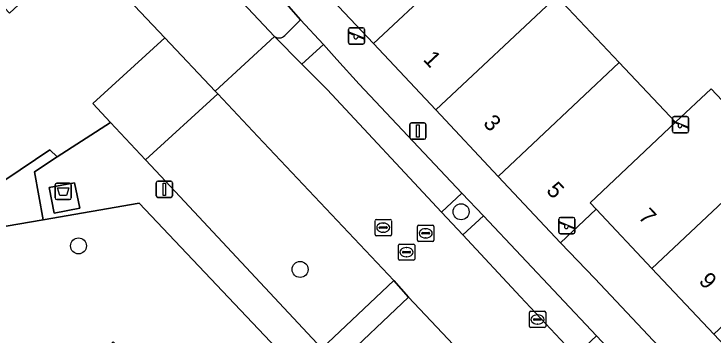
# Model space of a CAD drawing. Extents: x 162542 to 163147, y 380779 to 381521.
# Drawn here: x 162912.36 to 162955.24, y 381347.07 to 381366.74 of the extents above; entities that cross this region are included whole.
import ezdxf

# ---------------------------------------------------------------- set-up
doc = ezdxf.new("R2010")
doc.units = 0
for name, color, linetype in [('IMGEO_Afval_apart_plaats', 7, 'Continuous'), ('IMGEO_Boom', 7, 'Continuous'), ('IMGEO_Erf', 7, 'Continuous'), ('IMGEO_Groenvoorziening', 7, 'Continuous'), ('IMGEO_Kolk', 7, 'Continuous'), ('IMGEO_Lichtmast', 7, 'Continuous'), ('IMGEO_Muur', 7, 'Continuous'), ('IMGEO_Pand', 7, 'Continuous'), ('IMGEO_Pand_nummerreeks', 7, 'Continuous'), ('IMGEO_Parkeervlak_open', 7, 'Continuous'), ('IMGEO_Rijbaan_lokaal_open', 7, 'Continuous'), ('IMGEO_Rioolput', 7, 'Continuous'), ('IMGEO_Speelvoorziening', 7, 'Continuous'), ('IMGEO_Voetpad_gesloten', 7, 'Continuous'), ('IMGEO_Voetpad_open', 7, 'Continuous')]:
    doc.layers.add(name, color=color, linetype=linetype)

msp = doc.modelspace()

# ---------------------------------------------------------------- linework, layer by layer
at = {"layer": 'IMGEO_Afval_apart_plaats'}
for p, q in [((162914.88, 381355.467), (162914.88, 381356.267)), ((162914.88, 381356.267), (162914.88, 381355.467)), ((162914.98, 381356.367), (162915.77, 381356.367)), ((162915.77, 381356.367), (162914.98, 381356.367)), ((162915.87, 381356.267), (162915.87, 381355.467)), ((162915.87, 381355.467), (162915.87, 381356.267)), ((162915.77, 381355.367), (162914.98, 381355.367)), ((162914.98, 381355.367), (162915.77, 381355.367))]:
    msp.add_line(p, q, dxfattribs=at)
msp.add_lwpolyline([(162915.023, 381356.081), (162915.727, 381356.081), (162915.578, 381355.611), (162915.172, 381355.611), (162915.023, 381356.081)], dxfattribs=at)
for centre, start, end in [((162914.98, 381356.267), 90, 180), ((162914.98, 381356.267), 90, 180), ((162915.77, 381356.267), 0, 90), ((162915.77, 381356.267), 360, 90), ((162914.98, 381355.467), 180, 270), ((162914.98, 381355.467), 180, 270), ((162915.77, 381355.467), 270, 0), ((162915.77, 381355.467), 270, 0)]:
    msp.add_arc(centre, 0.1, start, end, dxfattribs=at)
at = {"layer": 'IMGEO_Boom'}
for centre in [(162939.783, 381354.624), (162916.318, 381352.529), (162929.907, 381351.09)]:
    msp.add_circle(centre, 0.489, dxfattribs=at)
at = {"layer": 'IMGEO_Erf'}
msp.add_lwpolyline([(162955.58, 381384.17), (162951.325, 381388.701), (162943.192, 381381.006), (162947.455, 381376.477), (162942.191, 381371.522), (162945.659, 381367.837), (162949.485, 381363.774), (162952.938, 381360.105), (162955.123, 381362.161), (162958.914, 381358.127)], dxfattribs=at)
for points in [[(162934.434, 381372.794), (162930.491, 381369.097), (162934.409, 381364.926), (162938.348, 381368.636)], [(162955.284, 381347.119), (162951.486, 381351.146), (162948.066, 381354.773), (162945.873, 381352.723), (162947.977, 381350.528), (162960.698, 381337.022), (162962.873, 381339.071), (162959.082, 381343.091)]]:
    msp.add_lwpolyline(points, close=True, dxfattribs=at)
at = {"layer": 'IMGEO_Groenvoorziening'}
for points in [[(162931.338, 381364.863), (162929.938, 381366.393), (162928.965, 381365.421)], [(162928.342, 381365.368), (162930.021, 381363.669), (162931.338, 381364.863)], [(162900.206, 381342.771), (162872.763, 381299.129), (162870.795, 381295.515), (162871.434, 381295.246), (162882.08, 381312.238), (162883.712, 381314.744), (162907.437, 381352.98), (162914.15, 381354.131), (162913.608, 381357.077), (162915.016, 381357.986), (162914.563, 381358.416), (162908.261, 381354.192)]]:
    msp.add_lwpolyline(points, dxfattribs=at)
for points in [[(162921.606, 381365.289), (162917.198, 381361.262), (162918.286, 381360.097), (162920.433, 381357.796), (162924.862, 381361.84), (162924.692, 381362.02)], [(162927.322, 381359.24), (162924.862, 381361.84), (162920.433, 381357.796), (162921.367, 381356.796), (162931.242, 381346.25), (162935.66, 381350.401)], [(162941.152, 381354.365), (162939.828, 381355.768), (162938.575, 381354.605), (162939.888, 381353.2)], [(162914.15, 381354.131), (162907.437, 381352.98), (162883.712, 381314.744), (162887.377, 381312.568), (162897.045, 381319.956), (162901.06, 381318.269), (162914.139, 381330.573), (162908.14, 381336.93), (162918.45, 381346.658), (162924.439, 381340.275), (162929.552, 381345.117), (162920.048, 381355.142)], [(162936.553, 381349.389), (162932.201, 381345.269), (162944.555, 381332.065), (162948.968, 381336.257)]]:
    msp.add_lwpolyline(points, close=True, dxfattribs=at)
msp.add_arc((162928.624, 381365.736), 0.464, 232.5117, 317.2134, dxfattribs=at)
at = {"layer": 'IMGEO_Kolk'}
for p, q in [((162943.97, 381347.597), (162943.97, 381348.449)), ((162944.045, 381348.523), (162944.897, 381348.523)), ((162944.458, 381348.303), (162944.483, 381348.303)), ((162944.971, 381348.449), (162944.971, 381347.597)), ((162944.229, 381348.017), (162944.229, 381348.029)), ((162944.667, 381347.98), (162944.269, 381347.98)), ((162944.272, 381348.066), (162944.67, 381348.066)), ((162944.713, 381348.029), (162944.713, 381348.017)), ((162944.897, 381347.523), (162944.045, 381347.523)), ((162944.481, 381347.743), (162944.456, 381347.743))]:
    msp.add_line(p, q, dxfattribs=at)
for points in [[(162943.97, 381347.597), (162943.97, 381348.449)], [(162944.045, 381348.523), (162944.897, 381348.523)], [(162944.971, 381348.449), (162944.971, 381347.597)], [(162944.897, 381347.523), (162944.045, 381347.523)]]:
    msp.add_lwpolyline(points, dxfattribs=at)
for centre, radius, start, end in [((162944.047, 381348.447), 0.0765, 91.552, 178.448), ((162944.047, 381348.447), 0.0765, 91.552, 178.448), ((162944.895, 381348.447), 0.0765, 1.552, 88.448), ((162944.895, 381348.447), 0.0765, 1.552, 88.448), ((162944.269, 381348.026), 0.0403, 85.8775, 175.7526), ((162944.266, 381348.016), 0.0366, 178.938, 274.7102), ((162944.67, 381348.023), 0.043, 264.8664, 352.4533), ((162944.674, 381348.028), 0.0386, 1.7309, 96.639), ((162944.047, 381347.599), 0.0765, 181.552, 268.448), ((162944.047, 381347.599), 0.0765, 181.552, 268.448), ((162944.895, 381347.599), 0.0765, 271.552, 358.448), ((162944.895, 381347.599), 0.0765, 271.552, 358.448)]:
    msp.add_arc(centre, radius, start, end, dxfattribs=at)
for centre, major_axis, ratio, start_param, end_param in [((162944.457, 381348.023), (-0.387, 0.002), 0.722429, 4.712389, 7.853982), ((162944.482, 381348.023), (-0.39, 0.002), 0.717154, 1.570796, 4.712389)]:
    msp.add_ellipse(centre, major_axis=major_axis, ratio=ratio, start_param=start_param, end_param=end_param, dxfattribs=at)
at = {"layer": 'IMGEO_Lichtmast'}
for p, q in [((162936.637, 381359.165), (162936.637, 381359.965)), ((162936.637, 381359.965), (162936.637, 381359.165)), ((162936.737, 381360.065), (162937.527, 381360.065)), ((162937.527, 381360.065), (162936.737, 381360.065)), ((162937.627, 381359.965), (162937.627, 381359.165)), ((162937.627, 381359.165), (162937.627, 381359.965)), ((162937.527, 381359.065), (162936.737, 381359.065)), ((162936.737, 381359.065), (162937.527, 381359.065)), ((162921.184, 381356.498), (162921.974, 381356.498)), ((162921.974, 381356.498), (162921.184, 381356.498)), ((162921.084, 381355.598), (162921.084, 381356.398)), ((162921.084, 381356.398), (162921.084, 381355.598)), ((162922.074, 381356.398), (162922.074, 381355.598)), ((162922.074, 381355.598), (162922.074, 381356.398)), ((162921.974, 381355.498), (162921.184, 381355.498)), ((162921.184, 381355.498), (162921.974, 381355.498))]:
    msp.add_line(p, q, dxfattribs=at)
for points in [[(162937.057, 381359.94), (162937.207, 381359.94), (162937.207, 381359.19), (162937.057, 381359.19), (162937.057, 381359.94)], [(162921.504, 381356.373), (162921.654, 381356.373), (162921.654, 381355.623), (162921.504, 381355.623), (162921.504, 381356.373)]]:
    msp.add_lwpolyline(points, dxfattribs=at)
for centre, start, end in [((162936.737, 381359.965), 90, 180), ((162936.737, 381359.965), 90, 180), ((162937.527, 381359.965), 0, 90), ((162937.527, 381359.965), 360, 90), ((162936.737, 381359.165), 180, 270), ((162936.737, 381359.165), 180, 270), ((162937.527, 381359.165), 270, 0), ((162937.527, 381359.165), 270, 0), ((162921.184, 381356.398), 90, 180), ((162921.184, 381356.398), 90, 180), ((162921.974, 381356.398), 0, 90), ((162921.974, 381356.398), 360, 90), ((162921.184, 381355.598), 180, 270), ((162921.184, 381355.598), 180, 270), ((162921.974, 381355.598), 270, 0), ((162921.974, 381355.598), 270, 0)]:
    msp.add_arc(centre, 0.1, start, end, dxfattribs=at)
at = {"layer": 'IMGEO_Muur'}
for points in [[(162914.15, 381354.131), (162920.048, 381355.142)], [(162883.712, 381314.744), (162907.437, 381352.98), (162914.15, 381354.131)]]:
    msp.add_lwpolyline(points, dxfattribs=at)
at = {"layer": 'IMGEO_Pand'}
for points in [[(162945.659, 381367.837), (162942.191, 381371.522), (162938.713, 381368.248), (162938.348, 381368.636), (162934.409, 381364.926), (162938.23, 381360.858)], [(162949.485, 381363.774), (162945.659, 381367.837), (162938.23, 381360.858), (162942.052, 381356.791)], [(162952.938, 381360.105), (162949.485, 381363.774), (162942.052, 381356.791), (162945.873, 381352.723), (162948.066, 381354.773), (162947.692, 381355.169)], [(162958.914, 381358.127), (162955.123, 381362.161), (162952.938, 381360.105), (162947.692, 381355.169), (162948.066, 381354.773), (162951.486, 381351.146)], [(162962.705, 381354.093), (162958.914, 381358.127), (162951.486, 381351.146), (162955.284, 381347.119)]]:
    msp.add_lwpolyline(points, close=True, dxfattribs=at)
at = {"layer": 'IMGEO_Parkeervlak_open'}
for points in [[(162933.529, 381362.439), (162932.171, 381363.952), (162931.338, 381364.863), (162930.021, 381363.669), (162931.562, 381362.11), (162938.575, 381354.605), (162939.828, 381355.768)], [(162941.152, 381354.365), (162939.888, 381353.2), (162943.424, 381349.416), (162946.807, 381345.82), (162948.09, 381347.019)]]:
    msp.add_lwpolyline(points, close=True, dxfattribs=at)
at = {"layer": 'IMGEO_Rijbaan_lokaal_open'}
msp.add_lwpolyline([(162917.032, 381377.398), (162916.012, 381378.48), (162912.37, 381375.072), (162913.114, 381374.284), (162916.402, 381370.801), (162921.606, 381365.289), (162924.692, 381362.02), (162928.342, 381365.368), (162927.021, 381366.758)], close=True, dxfattribs=at)
msp.add_lwpolyline([(162948.18, 381344.36), (162946.807, 381345.82), (162943.424, 381349.416), (162939.888, 381353.2), (162938.575, 381354.605), (162931.562, 381362.11), (162930.021, 381363.669), (162928.342, 381365.368), (162924.692, 381362.02), (162924.862, 381361.84), (162927.322, 381359.24), (162935.66, 381350.401), (162936.553, 381349.389), (162948.968, 381336.257), (162953.184, 381331.783), (162958.484, 381326.143), (162959.45, 381325.145), (162965.823, 381318.376)], dxfattribs=at)
at = {"layer": 'IMGEO_Rioolput'}
for p, q in [((162934.506, 381353.224), (162934.506, 381354.076)), ((162934.581, 381354.15), (162935.433, 381354.15)), ((162934.994, 381353.93), (162935.019, 381353.93)), ((162935.507, 381354.076), (162935.507, 381353.224)), ((162934.765, 381353.644), (162934.765, 381353.656)), ((162935.203, 381353.607), (162934.805, 381353.607)), ((162934.808, 381353.693), (162935.206, 381353.693)), ((162935.249, 381353.656), (162935.249, 381353.644)), ((162937.111, 381352.876), (162937.111, 381353.728)), ((162937.186, 381353.802), (162938.038, 381353.802)), ((162937.599, 381353.582), (162937.624, 381353.582)), ((162938.112, 381353.728), (162938.112, 381352.876)), ((162935.433, 381353.15), (162934.581, 381353.15)), ((162935.017, 381353.37), (162934.992, 381353.37)), ((162937.37, 381353.296), (162937.37, 381353.308)), ((162937.808, 381353.259), (162937.41, 381353.259)), ((162937.413, 381353.345), (162937.811, 381353.345)), ((162937.622, 381353.022), (162937.597, 381353.022)), ((162937.854, 381353.308), (162937.854, 381353.296)), ((162935.935, 381351.72), (162935.935, 381352.572)), ((162936.01, 381352.646), (162936.862, 381352.646)), ((162936.936, 381352.572), (162936.936, 381351.72)), ((162938.038, 381352.802), (162937.186, 381352.802)), ((162936.194, 381352.14), (162936.194, 381352.152)), ((162936.237, 381352.189), (162936.635, 381352.189)), ((162936.423, 381352.426), (162936.448, 381352.426)), ((162936.678, 381352.152), (162936.678, 381352.14)), ((162936.632, 381352.103), (162936.234, 381352.103)), ((162936.446, 381351.866), (162936.421, 381351.866)), ((162936.862, 381351.646), (162936.01, 381351.646))]:
    msp.add_line(p, q, dxfattribs=at)
for points in [[(162934.506, 381353.224), (162934.506, 381354.076)], [(162934.581, 381354.15), (162935.433, 381354.15)], [(162935.507, 381354.076), (162935.507, 381353.224)], [(162937.111, 381352.876), (162937.111, 381353.728)], [(162937.186, 381353.802), (162938.038, 381353.802)], [(162938.112, 381353.728), (162938.112, 381352.876)], [(162935.433, 381353.15), (162934.581, 381353.15)], [(162935.935, 381351.72), (162935.935, 381352.572)], [(162936.01, 381352.646), (162936.862, 381352.646)], [(162936.936, 381352.572), (162936.936, 381351.72)], [(162938.038, 381352.802), (162937.186, 381352.802)], [(162936.862, 381351.646), (162936.01, 381351.646)]]:
    msp.add_lwpolyline(points, dxfattribs=at)
for centre, radius, start, end in [((162934.583, 381354.074), 0.0765, 91.552, 178.448), ((162934.583, 381354.074), 0.0765, 91.552, 178.448), ((162935.431, 381354.074), 0.0765, 1.552, 88.448), ((162935.431, 381354.074), 0.0765, 1.552, 88.448), ((162934.805, 381353.653), 0.0403, 85.8775, 175.7526), ((162934.802, 381353.643), 0.0366, 178.938, 274.7102), ((162935.206, 381353.65), 0.043, 264.8664, 352.4533), ((162935.21, 381353.655), 0.0386, 1.7309, 96.639), ((162937.188, 381353.726), 0.0765, 91.552, 178.448), ((162937.188, 381353.726), 0.0765, 91.552, 178.448), ((162938.036, 381353.726), 0.0765, 1.552, 88.448), ((162938.036, 381353.726), 0.0765, 1.552, 88.448), ((162934.583, 381353.226), 0.0765, 181.552, 268.448), ((162934.583, 381353.226), 0.0765, 181.552, 268.448), ((162935.431, 381353.226), 0.0765, 271.552, 358.448), ((162935.431, 381353.226), 0.0765, 271.552, 358.448), ((162937.41, 381353.305), 0.0403, 85.8775, 175.7526), ((162937.407, 381353.295), 0.0366, 178.938, 274.7102), ((162937.811, 381353.302), 0.043, 264.8664, 352.4533), ((162937.815, 381353.307), 0.0386, 1.7309, 96.639), ((162936.012, 381352.57), 0.0765, 91.552, 178.448), ((162936.012, 381352.57), 0.0765, 91.552, 178.448), ((162936.86, 381352.57), 0.0765, 1.552, 88.448), ((162936.86, 381352.57), 0.0765, 1.552, 88.448), ((162937.188, 381352.878), 0.0765, 181.552, 268.448), ((162937.188, 381352.878), 0.0765, 181.552, 268.448), ((162938.036, 381352.878), 0.0765, 271.552, 358.448), ((162938.036, 381352.878), 0.0765, 271.552, 358.448), ((162936.234, 381352.149), 0.0403, 85.8775, 175.7526), ((162936.231, 381352.139), 0.0366, 178.938, 274.7102), ((162936.635, 381352.146), 0.043, 264.8664, 352.4533), ((162936.639, 381352.151), 0.0386, 1.7309, 96.639), ((162936.012, 381351.722), 0.0765, 181.552, 268.448), ((162936.012, 381351.722), 0.0765, 181.552, 268.448), ((162936.86, 381351.722), 0.0765, 271.552, 358.448), ((162936.86, 381351.722), 0.0765, 271.552, 358.448)]:
    msp.add_arc(centre, radius, start, end, dxfattribs=at)
for centre, major_axis, ratio, start_param, end_param in [((162934.993, 381353.65), (-0.387, 0.002), 0.722429, 4.712389, 7.853982), ((162935.018, 381353.65), (-0.39, 0.002), 0.717154, 1.570796, 4.712389), ((162937.598, 381353.302), (-0.387, 0.002), 0.722429, 4.712389, 7.853982), ((162937.623, 381353.302), (-0.39, 0.002), 0.717154, 1.570796, 4.712389), ((162936.422, 381352.146), (-0.387, 0.002), 0.722429, 4.712389, 7.853982), ((162936.447, 381352.146), (-0.39, 0.002), 0.717154, 1.570796, 4.712389)]:
    msp.add_ellipse(centre, major_axis=major_axis, ratio=ratio, start_param=start_param, end_param=end_param, dxfattribs=at)
at = {"layer": 'IMGEO_Speelvoorziening'}
for p, q in [((162932.969, 381365.9), (162933.759, 381365.9)), ((162933.759, 381365.9), (162932.969, 381365.9)), ((162932.869, 381365), (162932.869, 381365.8)), ((162932.869, 381365.8), (162932.869, 381365)), ((162933.252, 381365.428), (162932.913, 381365.565)), ((162932.938, 381365.625), (162933.814, 381365.272)), ((162933.859, 381365.8), (162933.859, 381365)), ((162933.859, 381365), (162933.859, 381365.8)), ((162933.79, 381365.212), (162933.45, 381365.349)), ((162933.759, 381364.9), (162932.969, 381364.9)), ((162932.969, 381364.9), (162933.759, 381364.9)), ((162952.749, 381359.552), (162952.749, 381360.352)), ((162952.749, 381360.352), (162952.749, 381359.552)), ((162952.849, 381360.452), (162953.639, 381360.452)), ((162953.639, 381360.452), (162952.849, 381360.452)), ((162953.739, 381360.352), (162953.739, 381359.552)), ((162953.739, 381359.552), (162953.739, 381360.352)), ((162953.132, 381359.98), (162952.793, 381360.117)), ((162952.818, 381360.177), (162953.694, 381359.824)), ((162953.67, 381359.764), (162953.33, 381359.901)), ((162953.639, 381359.452), (162952.849, 381359.452)), ((162952.849, 381359.452), (162953.639, 381359.452)), ((162945.876, 381354.274), (162946.666, 381354.274)), ((162946.666, 381354.274), (162945.876, 381354.274)), ((162945.776, 381353.374), (162945.776, 381354.174)), ((162945.776, 381354.174), (162945.776, 381353.374)), ((162946.159, 381353.802), (162945.82, 381353.939)), ((162945.845, 381353.999), (162946.721, 381353.646)), ((162946.766, 381354.174), (162946.766, 381353.374)), ((162946.766, 381353.374), (162946.766, 381354.174)), ((162946.697, 381353.586), (162946.357, 381353.723)), ((162946.666, 381353.274), (162945.876, 381353.274)), ((162945.876, 381353.274), (162946.666, 381353.274))]:
    msp.add_line(p, q, dxfattribs=at)
for centre, radius, start, end in [((162932.969, 381365.8), 0.1, 90, 180), ((162932.969, 381365.8), 0.1, 90, 180), ((162933.759, 381365.8), 0.1, 0, 90), ((162933.759, 381365.8), 0.1, 360, 90), ((162932.926, 381365.595), 0.0327, 68.078, 248.078), ((162933.331, 381365.338), 0.12, 130.9928, 5.1632), ((162932.969, 381365), 0.1, 180, 270), ((162932.969, 381365), 0.1, 180, 270), ((162933.759, 381365), 0.1, 270, 0), ((162933.759, 381365), 0.1, 270, 0), ((162933.802, 381365.242), 0.0327, 248.078, 68.078), ((162952.849, 381360.352), 0.1, 90, 180), ((162952.849, 381360.352), 0.1, 90, 180), ((162953.639, 381360.352), 0.1, 0, 90), ((162953.639, 381360.352), 0.1, 360, 90), ((162952.806, 381360.147), 0.0327, 68.078, 248.078), ((162953.211, 381359.89), 0.12, 130.9928, 5.1632), ((162952.849, 381359.552), 0.1, 180, 270), ((162952.849, 381359.552), 0.1, 180, 270), ((162953.639, 381359.552), 0.1, 270, 0), ((162953.639, 381359.552), 0.1, 270, 0), ((162953.682, 381359.794), 0.0327, 248.078, 68.078), ((162945.876, 381354.174), 0.1, 90, 180), ((162945.876, 381354.174), 0.1, 90, 180), ((162946.666, 381354.174), 0.1, 0, 90), ((162946.666, 381354.174), 0.1, 360, 90), ((162945.833, 381353.969), 0.0327, 68.078, 248.078), ((162946.238, 381353.712), 0.12, 130.9928, 5.1632), ((162946.709, 381353.616), 0.0327, 248.078, 68.078), ((162945.876, 381353.374), 0.1, 180, 270), ((162945.876, 381353.374), 0.1, 180, 270), ((162946.666, 381353.374), 0.1, 270, 0), ((162946.666, 381353.374), 0.1, 270, 0)]:
    msp.add_arc(centre, radius, start, end, dxfattribs=at)
at = {"layer": 'IMGEO_Voetpad_gesloten'}
msp.add_lwpolyline([(162916.079, 381356.403), (162914.52, 381356.112), (162914.822, 381354.53), (162916.39, 381354.833)], close=True, dxfattribs=at)
at = {"layer": 'IMGEO_Voetpad_open'}
for points in [[(162962.582, 381402.201), (162946.196, 381386.74), (162928.217, 381369.913), (162927.921, 381368.691), (162929.938, 381366.393), (162931.338, 381364.863), (162932.171, 381363.952), (162933.529, 381362.439), (162939.828, 381355.768), (162941.152, 381354.365), (162948.09, 381347.019), (162949.455, 381345.574), (162975.041, 381318.477)], [(162960.698, 381337.022), (162947.977, 381350.528), (162945.873, 381352.723), (162942.052, 381356.791), (162938.23, 381360.858), (162934.409, 381364.926), (162930.491, 381369.097), (162934.434, 381372.794), (162943.192, 381381.006), (162951.325, 381388.701), (162960.071, 381396.914)], [(162908.261, 381354.192), (162914.563, 381358.416), (162915.016, 381357.986), (162918.286, 381360.097), (162917.198, 381361.262), (162921.606, 381365.289), (162916.402, 381370.801), (162912.094, 381366.787), (162908.744, 381370.37), (162896.201, 381383.789), (162893.039, 381387.172), (162891.278, 381385.908), (162903.602, 381372.816), (162907.347, 381368.838), (162903.238, 381364.975), (162898.92, 381360.916), (162895.345, 381357.555), (162891.046, 381353.514), (162847.862, 381312.771)], [(162928.965, 381365.421), (162929.938, 381366.393), (162927.921, 381368.691), (162928.217, 381369.913), (162946.196, 381386.74)], [(162927.021, 381366.758), (162928.342, 381365.368)], [(162932.201, 381345.269), (162936.553, 381349.389), (162935.66, 381350.401), (162931.242, 381346.25), (162921.367, 381356.796), (162920.433, 381357.796), (162918.286, 381360.097), (162915.016, 381357.986), (162913.608, 381357.077), (162914.15, 381354.131), (162920.048, 381355.142), (162929.552, 381345.117)]]:
    msp.add_lwpolyline(points, dxfattribs=at)
msp.add_lwpolyline([(162916.39, 381354.833), (162914.822, 381354.53), (162914.52, 381356.112), (162916.079, 381356.403)], close=True, dxfattribs=at)
msp.add_arc((162928.624, 381365.736), 0.464, 232.5117, 317.2134, dxfattribs=at)

# ---------------------------------------------------------------- texts
at = {"layer": 'IMGEO_Pand_nummerreeks'}
for s, rotation, p in [('1', 313.2123, (162937.408, 381363.924)), ('3', 313.2123, (162941.089, 381360.007)), ('5', 313.2123, (162944.959, 381355.887)), ('7', 313.3211, (162950.606, 381354.266)), ('9', 313.3211, (162954.314, 381350.334))]:
    msp.add_text(s, height=1, rotation=rotation, dxfattribs=at).set_placement(p)

doc.saveas('drawing.dxf')
